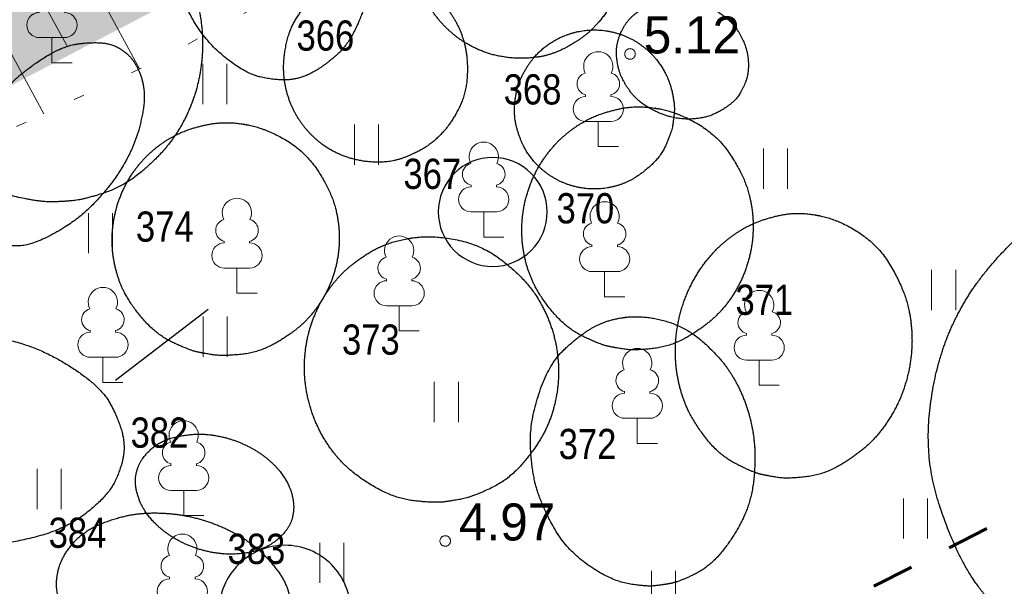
# Model space of a CAD drawing. Header units: metres. Extents: x 538891 to 1080079, y 6588829 to 13178720.
# Tile 326 of 656: x 539918 to 539937, y 6589101 to 6589112. Entities that reach past the tile are written whole.
import ezdxf

# ---------------------------------------------------------------- set-up
doc = ezdxf.new("R2010")
doc.units = ezdxf.units.M
doc.header["$LTSCALE"] = 0.4
for name, pattern in [('NOLVAALL', [3, 0.5, -2.5]), ('VW-01 Short Dashed', [2.116125, 1.058062, -1.058062]), ('VW-02 Medium Dashed', [4, 2, -2])]:
    doc.linetypes.add(name, pattern=pattern)
for name, color, linetype in [('DENDRO', 7, 'Continuous'), ('GEO', 7, 'Continuous'), ('KINO_ASENDIPLAAN', 7, 'Continuous'), ('KINO_PINNAKATTED 2', 7, 'Continuous'), ('KINO_VÄIKEEHITISED', 7, 'Continuous')]:
    doc.layers.add(name, color=color, linetype=linetype)
doc.styles.add('Arial Narrow', font='ARIALN.TTF')
doc.styles.add('HK Explorer Book', font='txt')

# ---------------------------------------------------------------- blocks, each defined once
blk = doc.blocks.new('Landscape Area-221')
at = {"linetype": 'Continuous', "lineweight": 0}
blk.add_hatch(color=254, dxfattribs=at).paths.add_polyline_path([(0, 0), (-0.273, 0.522), (-0.882, 0.668), (-131.852, -67.839), (-131.389, -68.725), (0, 0)])
blk = doc.blocks.new('LEHTP1')
at = {"color": 252, "linetype": 'Continuous', "lineweight": 9, "true_color": 0x888888}
for p, q in [((-0.48, 1.96), (-0.48, 1.9)), ((0.48, 1.96), (0.48, 1.9)), ((0.48, 0.95), (-0.48, 0.95)), ((0, 0), (0, 0.95)), ((0.76, 0), (0, 0))]:
    blk.add_line(p, q, dxfattribs=at)
for centre, radius, start, end in [((0, 3.04), 0.554, 332.5799, 207.4201), ((-0.38, 2.375), 0.425, 105.2441, 257.079), ((0.38, 2.375), 0.425, 282.921, 74.7559), ((-0.475, 1.425), 0.475, 90, 270), ((0.475, 1.425), 0.475, 270, 90)]:
    blk.add_arc(centre, radius, start, end, dxfattribs=at)
blk = doc.blocks.new('HEIN')
at = {"color": 7, "linetype": 'Continuous', "lineweight": 9}
for p, q in [((-0.455, 0.761), (-0.455, -0.761)), ((0.455, 0.761), (0.455, -0.761))]:
    blk.add_line(p, q, dxfattribs=at)

msp = doc.modelspace()

# ---------------------------------------------------------------- hatches: boundary and pattern name
at = {"layer": 'KINO_PINNAKATTED 2', "linetype": 'Continuous', "lineweight": 0, "true_color": 0xdbccc4}
h = msp.add_hatch(color=254, dxfattribs=at)
h.paths.add_polyline_path([(539967.0537, 6589211.4088), (539962.2785, 6589208.9716), (539960.1138, 6589213.2128), (539960.1574, 6589213.3473), (539960.4697, 6589214.5825), (539957.6024, 6589213.1153), (539951.9214, 6589190.9537), (539951.9214, 6589190.9537), (539948.0999, 6589176.047), (539935.7422, 6589169.7397), (539935.7422, 6589169.7397), (539931.3068, 6589167.532), (539932.6288, 6589165.0519), (539947.1922, 6589172.4705), (539943.3726, 6589157.5796), (539932.7799, 6589152.1729), (539934.035, 6589149.7139), (539942.3482, 6589153.957), (539934.5152, 6589123.4149), (539912.8264, 6589112.0702), (539902.6168, 6589132.0734), (539901.5693, 6589131.5387), (539911.7845, 6589111.5252), (539898.8503, 6589104.7597), (539879.4769, 6589142.717), (539891.922, 6589149.0906), (539891.1946, 6589148.7193), (539890.5899, 6589149.9039), (539891.7748, 6589150.5087), (539892.3792, 6589149.3247), (539892.4679, 6589149.3701), (539900.9646, 6589132.7233), (539902.0122, 6589133.258), (539902.3164, 6589132.662), (539901.9667, 6589133.3471), (539932.6722, 6589149.0192), (539928.1215, 6589157.9349), (539933.2164, 6589160.5354), (539929.3159, 6589168.1774), (539930.6785, 6589168.8729), (539933.7737, 6589170.4527), (539926.6682, 6589184.3741), (539923.5728, 6589182.7942), (539928.7283, 6589172.6939), (539930.0284, 6589170.1466), (539925.2524, 6589167.7089), (539925.2978, 6589167.6198), (539920.4324, 6589165.1365), (539920.4324, 6589165.1365), (539917.2482, 6589163.5113), (539916.6628, 6589164.6579), (539910.3833, 6589161.4528), (539910.9686, 6589160.3061), (539904.5105, 6589157.0099), (539903.9258, 6589158.1569), (539894.1454, 6589153.165), (539890.8302, 6589159.6604), (539887.9627, 6589158.1968), (539891.8632, 6589150.5547), (539878.8635, 6589143.9188), (539875.59, 6589150.3324), (539874.692, 6589149.874), (539858.3249, 6589181.7138), (539870.9536, 6589188.1594), (539870.3464, 6589189.3428), (539856.8347, 6589182.4464), (539846.4252, 6589202.8212), (539859.9462, 6589209.7224), (539859.2512, 6589211.084), (539845.7366, 6589204.1706), (539823.2475, 6589248.2518), (539838.1247, 6589255.8451), (539859.9649, 6589213.0517), (539861.0759, 6589213.6249), (539839.2375, 6589256.4112), (539853.9616, 6589263.9128), (539860.1934, 6589251.703), (539861.4209, 6589252.3295), (539855.9412, 6589263.0656), (539918.3983, 6589294.9445), (539917.4891, 6589296.7252), (539909.8614, 6589292.8329), (539911.2717, 6589298.5181), (539909.7981, 6589298.5207), (539908.1735, 6589291.9714), (539857.1265, 6589265.917), (539856.3685, 6589267.4022), (539809.1504, 6589243.3021), (539810.0597, 6589241.5207), (539814.0524, 6589243.5586), (539825.8172, 6589238.7979), (539856.3911, 6589178.8962), (539857.2889, 6589179.3545), (539874.2092, 6589146.4386), (539875.0979, 6589146.8972), (539897.078, 6589103.8327), (539883.238, 6589096.5935), (539884.6809, 6589093.9634), (539900.4644, 6589102.1187), (540015.6515, 6589162.4696), (540002.6107, 6589165.5585), (540005.2683, 6589160.4235), (539958.3253, 6589135.8241), (539947.6806, 6589156.6795), (539959.0325, 6589162.4735), (539960.5288, 6589163.2373), (539960.5288, 6589163.2373), (539971.4851, 6589168.8293), (539973.2657, 6589169.7382), (539973.2657, 6589169.7382), (539984.2214, 6589175.33), (539986.0026, 6589176.2391), (539986.0026, 6589176.2391), (539994.7645, 6589180.7112), (539993.5098, 6589183.1695), (539975.9966, 6589174.2307), (539970.7504, 6589184.5092), (539988.2636, 6589193.448), (539987.659, 6589194.6326), (539971.4642, 6589186.3667), (539965.6133, 6589197.83), (539964.3841, 6589197.2024), (539970.2348, 6589185.7393), (539951.0404, 6589175.9424), (539950.7342, 6589176.5425), (539954.7971, 6589192.1738), (539954.8709, 6589192.4591), (539981.7628, 6589206.1848), (539981.1581, 6589207.3694), (539974.7897, 6589204.1189), (539972.1882, 6589209.213), (539970.5972, 6589208.401), (539969.297, 6589210.9484), (539967.7049, 6589210.1357)])
h.paths.add_polyline_path([(539908.4323, 6589141.4636), (539909.778, 6589138.8272), (539914.6437, 6589141.3106), (539913.2977, 6589143.9469)])
h.paths.add_polyline_path([(539968.1067, 6589205.6366), (539966.1583, 6589209.455), (539962.8831, 6589207.787), (539963.5332, 6589206.5133), (539960.349, 6589204.8881), (539963.6449, 6589198.4306), (539966.9182, 6589200.1013), (539973.2866, 6589203.3517), (539971.2909, 6589207.2619)])
h.paths.add_polyline_path([(539924.9602, 6589164.3488), (539921.6869, 6589162.6781), (539923.0325, 6589160.0417), (539926.3058, 6589161.7123)])
h.paths.add_polyline_path([(539901.8161, 6589134.7634), (539906.6828, 6589137.2474), (539904.037, 6589142.4312), (539899.1702, 6589139.9472)])
h.paths.add_polyline_path([(539974.8125, 6589173.6264), (539969.5659, 6589183.9046), (539951.6451, 6589174.7578), (539956.8912, 6589164.4793)])
h.paths.add_polyline_path([(539946.7091, 6589161.0569), (539946.6885, 6589160.8773), (539947.3386, 6589159.6036), (539955.3882, 6589163.7122), (539950.7933, 6589172.7176), (539949.6034, 6589172.1103), (539949.5452, 6589171.9683)])
h.paths.add_polyline_path([(539917.2687, 6589155.6066), (539918.6143, 6589152.9702), (539925.0718, 6589156.2661), (539923.7262, 6589158.9025)])
h.paths.add_polyline_path([(539905.1819, 6589147.832), (539906.5275, 6589145.1955), (539912.985, 6589148.4915), (539911.6394, 6589151.1279)])
h.paths.add_polyline_path([(539910.2956, 6589153.5407), (539913.5689, 6589155.2114), (539912.2233, 6589157.8478), (539908.95, 6589156.1771)])
h.paths.add_polyline_path([(539815.7403, 6589244.4201), (539824.8186, 6589240.7544), (539821.4581, 6589247.3385)])
h.paths.add_polyline_path([(539953.3771, 6589140.0196), (539945.4996, 6589155.4534), (539945.3405, 6589155.3728), (539937.5517, 6589125.0032), (539956.0917, 6589134.7009)])
h.paths.add_polyline_path([(539899.4864, 6589151.3469), (539896.2131, 6589149.6762), (539897.5587, 6589147.0398), (539900.832, 6589148.7105)])
h.paths.add_polyline_path([(539920.5185, 6589149.2378), (539921.8648, 6589146.6018), (539921.8648, 6589146.6018), (539922.5149, 6589145.3281), (539928.9724, 6589148.624), (539928.2768, 6589149.9868), (539926.6843, 6589149.1739), (539926.0339, 6589150.4475), (539924.4425, 6589149.6352), (539923.1423, 6589152.1826), (539919.869, 6589150.5119), (539920.5191, 6589149.2382)])

# ---------------------------------------------------------------- linework, layer by layer
at = {"layer": 'DENDRO', "color": 250, "linetype": 'Continuous', "lineweight": 25, "true_color": 0x333333}
msp.add_line((539920.1075, 6589104.7558), (539921.8608, 6589106.1001), dxfattribs=at)
at = {"layer": 'DENDRO', "color": 25, "linetype": 'Continuous', "lineweight": 25, "true_color": 0x995f4c, "flags": 128}
for points in [[(539928.274, 6589107.9393, 0.4142136), (539927.2439, 6589108.9694, 0.4142136), (539926.2138, 6589107.9393, 0.4142136), (539927.2439, 6589106.9091, 0.4142136), (539928.274, 6589107.9393)], [(539924.5565, 6589100.3874, 0.4142136), (539923.3125, 6589101.6314, 0.4142136), (539922.0685, 6589100.3874, 0.4142136), (539923.3125, 6589099.1435, 0.4142136), (539924.5565, 6589100.3874)]]:
    msp.add_lwpolyline(points, format="xyb", close=True, dxfattribs=at)
at = {"layer": 'DENDRO', "color": 30, "linetype": 'Continuous', "lineweight": 25, "true_color": 0xff7f00}
for points, knots in [([(539922.5964, 6589116.3941), (539922.5799, 6589116.3918), (539922.5635, 6589116.3895), (539922.2559, 6589116.3421), (539921.6259, 6589115.9023), (539921.2263, 6589115.1523), (539921.0417, 6589114.5052), (539920.9751, 6589113.7475), (539921.0503, 6589112.9461), (539921.263, 6589112.1855), (539921.7551, 6589111.2119), (539922.5525, 6589110.5592), (539923.1511, 6589110.4245), (539923.617, 6589110.4569), (539924.0712, 6589110.7098), (539924.5458, 6589111.1369), (539924.8958, 6589111.9998), (539925.0256, 6589112.709), (539925.0228, 6589113.4985), (539924.8764, 6589114.29), (539924.4553, 6589115.3661), (539923.6584, 6589116.1805), (539922.9378, 6589116.4328), (539922.6293, 6589116.3986), (539922.6128, 6589116.3964), (539922.5964, 6589116.3941)], [0, 0, 0, 0.0026526, 0.0026526, 0.052387, 0.1021214, 0.1518557, 0.2015901, 0.2513245, 0.3010589, 0.3507933, 0.4005277, 0.4502621, 0.4999965, 0.5497309, 0.5994652, 0.6491996, 0.698934, 0.7486684, 0.7984028, 0.8481372, 0.8978716, 0.947606, 0.9973403, 0.9973403, 1, 1, 1]), ([(539927.3334, 6589114.8778), (539927.3153, 6589114.8741), (539927.2972, 6589114.8704), (539926.9562, 6589114.7974), (539926.4426, 6589114.4539), (539926.1208, 6589114.1089), (539925.7964, 6589113.5224), (539925.7289, 6589112.7787), (539925.8522, 6589112.181), (539926.1349, 6589111.6568), (539926.5239, 6589111.2596), (539926.9549, 6589111.0041), (539927.3764, 6589110.8737), (539927.8544, 6589110.8331), (539928.3707, 6589110.9122), (539928.8749, 6589111.1814), (539929.211, 6589111.4679), (539929.5864, 6589111.978), (539929.7538, 6589112.6833), (539929.7192, 6589113.289), (539929.5114, 6589113.8588), (539929.1675, 6589114.3237), (539928.5265, 6589114.8055), (539927.7109, 6589114.9489), (539927.3696, 6589114.8852), (539927.3515, 6589114.8815), (539927.3334, 6589114.8778)], [0, 0, 0, 0.0025098, 0.0025098, 0.0498894, 0.0972689, 0.1446484, 0.192028, 0.2394075, 0.286787, 0.3341666, 0.3815461, 0.4289256, 0.4763052, 0.5236847, 0.5710642, 0.6184438, 0.6658233, 0.7132028, 0.7605824, 0.8079619, 0.8553414, 0.902721, 0.9501005, 0.9974801, 0.9974801, 1, 1, 1]), ([(539918.7499, 6589114.1451), (539918.7264, 6589114.1437), (539918.7028, 6589114.1423), (539918.2617, 6589114.1119), (539917.3114, 6589113.7058), (539916.644, 6589112.9756), (539916.2945, 6589112.3366), (539916.0965, 6589111.5802), (539916.0929, 6589110.7718), (539916.289, 6589109.9968), (539916.8506, 6589108.9925), (539917.8886, 6589108.2934), (539918.7125, 6589108.1241), (539919.1002, 6589108.1349), (539919.4877, 6589108.1671), (539920.2918, 6589108.4283), (539920.9931, 6589109.0424), (539921.396, 6589109.6079), (539921.6767, 6589110.3117), (539921.7809, 6589111.1044), (539921.6827, 6589111.9068), (539921.2353, 6589113.01), (539920.221, 6589113.8716), (539919.2376, 6589114.1649), (539918.797, 6589114.1478), (539918.7734, 6589114.1464), (539918.7499, 6589114.1451)], [0, 0, 0, 0.0025271, 0.0025271, 0.0499051, 0.0972831, 0.1446612, 0.1920392, 0.2394172, 0.2867953, 0.3341733, 0.3815514, 0.4289294, 0.4763074, 0.5236855, 0.5710635, 0.6184416, 0.6658196, 0.7131976, 0.7605757, 0.8079537, 0.8553318, 0.9027098, 0.9500878, 0.9974659, 0.9974659, 1, 1, 1]), ([(539924.8614, 6589112.4553), (539924.8453, 6589112.4538), (539924.8293, 6589112.4523), (539924.5268, 6589112.4217), (539924.0487, 6589112.1717), (539923.7369, 6589111.9018), (539923.3998, 6589111.4213), (539923.2704, 6589110.7786), (539923.3203, 6589110.2448), (539923.5154, 6589109.7596), (539923.8147, 6589109.3751), (539924.1641, 6589109.11), (539924.517, 6589108.9553), (539924.9275, 6589108.8734), (539925.3827, 6589108.8922), (539925.8454, 6589109.0783), (539926.1641, 6589109.2957), (539926.4587, 6589109.6211), (539926.742, 6589110.1691), (539926.7782, 6589110.8362), (539926.6524, 6589111.3539), (539926.3986, 6589111.7933), (539926.0676, 6589112.1184), (539925.7117, 6589112.3259), (539925.1955, 6589112.4806), (539924.8935, 6589112.4582), (539924.8774, 6589112.4568), (539924.8614, 6589112.4553)], [0, 0, 0, 0.0023963, 0.0023963, 0.0476326, 0.0928688, 0.1381051, 0.1833413, 0.2285776, 0.2738139, 0.3190501, 0.3642864, 0.4095227, 0.4547589, 0.4999952, 0.5452314, 0.5904677, 0.635704, 0.6809402, 0.7261765, 0.7714127, 0.816649, 0.8618853, 0.9071215, 0.9523578, 0.997594, 0.997594, 1, 1, 1]), ([(539927.6666, 6589110.0489), (539927.665, 6589110.0345), (539927.6633, 6589110.0201), (539927.6343, 6589109.7477), (539927.7711, 6589109.2784), (539927.958, 6589108.9554), (539928.254, 6589108.6604), (539928.6515, 6589108.4454), (539929.112, 6589108.3569), (539929.5718, 6589108.412), (539929.9708, 6589108.589), (539930.423, 6589108.9799), (539930.6313, 6589109.4718), (539930.6658, 6589109.7084), (539930.6869, 6589109.9474), (539930.6173, 6589110.3198), (539930.4796, 6589110.6411), (539930.2391, 6589110.9561), (539929.8898, 6589111.2177), (539929.4537, 6589111.374), (539928.9851, 6589111.3903), (539928.5494, 6589111.2695), (539928.1955, 6589111.0482), (539927.9414, 6589110.7755), (539927.7055, 6589110.348), (539927.6699, 6589110.0776), (539927.6682, 6589110.0632), (539927.6666, 6589110.0489)], [0, 0, 0, 0.0023895, 0.0023895, 0.0476263, 0.0928631, 0.1380999, 0.1833367, 0.2285736, 0.2738104, 0.3190472, 0.364284, 0.4095209, 0.4547577, 0.4999945, 0.5452313, 0.5904682, 0.635705, 0.6809418, 0.7261786, 0.7714155, 0.8166523, 0.8618891, 0.9071259, 0.9523627, 0.9975996, 0.9975996, 1, 1, 1]), ([(539930.3645, 6589109.8953), (539930.3453, 6589109.8985), (539930.326, 6589109.9018), (539929.9633, 6589109.9598), (539929.3304, 6589109.8227), (539928.8816, 6589109.6133), (539928.4442, 6589109.2639), (539928.0758, 6589108.77), (539927.8378, 6589108.1609), (539927.7726, 6589107.502), (539927.8825, 6589106.8733), (539928.1314, 6589106.3391), (539928.643, 6589105.7314), (539929.2819, 6589105.4262), (539929.597, 6589105.3626), (539929.9162, 6589105.3168), (539930.6251, 6589105.3911), (539931.3035, 6589105.8022), (539931.7144, 6589106.2254), (539932.0247, 6589106.783), (539932.1793, 6589107.4267), (539932.1546, 6589108.0802), (539931.9688, 6589108.6677), (539931.5066, 6589109.3753), (539930.7626, 6589109.8207), (539930.403, 6589109.8887), (539930.3837, 6589109.892), (539930.3645, 6589109.8953)], [0, 0, 0, 0.0024024, 0.0024024, 0.0476381, 0.0928739, 0.1381097, 0.1833454, 0.2285812, 0.2738169, 0.3190527, 0.3642885, 0.4095242, 0.45476, 0.4999957, 0.5452315, 0.5904673, 0.635703, 0.6809388, 0.7261745, 0.7714103, 0.8166461, 0.8618818, 0.9071176, 0.9523533, 0.9975891, 0.9975891, 1, 1, 1]), ([(539922.5719, 6589109.5933), (539922.553, 6589109.5966), (539922.5341, 6589109.5999), (539922.1781, 6589109.6589), (539921.5565, 6589109.5334), (539921.1156, 6589109.337), (539920.6858, 6589109.0063), (539920.3236, 6589108.5366), (539920.0893, 6589107.9551), (539920.0246, 6589107.3243), (539920.1319, 6589106.7209), (539920.3758, 6589106.2067), (539920.8775, 6589105.6196), (539921.5045, 6589105.3212), (539921.8138, 6589105.2573), (539922.1272, 6589105.2104), (539922.8233, 6589105.275), (539923.4898, 6589105.6625), (539923.8937, 6589106.0642), (539924.1989, 6589106.5955), (539924.3514, 6589107.2109), (539924.3277, 6589107.8372), (539924.1459, 6589108.402), (539923.6928, 6589109.0843), (539922.9627, 6589109.5181), (539922.6097, 6589109.5867), (539922.5908, 6589109.59), (539922.5719, 6589109.5933)], [0, 0, 0, 0.0024024, 0.0024024, 0.0476382, 0.0928739, 0.1381097, 0.1833454, 0.2285812, 0.2738169, 0.3190527, 0.3642885, 0.4095242, 0.45476, 0.4999957, 0.5452315, 0.5904672, 0.635703, 0.6809388, 0.7261745, 0.7714103, 0.816646, 0.8618818, 0.9071176, 0.9523533, 0.9975891, 0.9975891, 1, 1, 1]), ([(539935.9828, 6589105.8889), (539935.9647, 6589105.8513), (539935.9466, 6589105.8136), (539935.6143, 6589105.1037), (539935.4073, 6589103.291), (539935.9265, 6589101.6476), (539936.5815, 6589100.5735), (539938.0629, 6589099.1419), (539940.0714, 6589098.6179), (539942.0522, 6589098.6537), (539943.9849, 6589099.6828), (539944.9433, 6589100.8206), (539945.4993, 6589101.8571), (539945.841, 6589103.5246), (539945.5243, 6589105.124), (539944.7657, 6589106.8096), (539943.1191, 6589108.0624), (539941.8366, 6589108.5778), (539939.8058, 6589108.8015), (539937.6507, 6589107.9444), (539936.3707, 6589106.6623), (539936.019, 6589105.9643), (539936.0009, 6589105.9266), (539935.9828, 6589105.8889)], [0, 0, 0, 0.0029458, 0.0029458, 0.0581735, 0.1134013, 0.1686291, 0.2238569, 0.2790847, 0.3343125, 0.3895403, 0.4447681, 0.4999959, 0.5552237, 0.6104514, 0.6656792, 0.720907, 0.7761348, 0.8313626, 0.8865904, 0.9418182, 0.997046, 0.997046, 1, 1, 1]), ([(539914.167, 6589103.9119), (539914.1656, 6589103.8958), (539914.1642, 6589103.8798), (539914.1421, 6589103.5793), (539914.4108, 6589102.8933), (539915.0112, 6589102.3478), (539915.7096, 6589101.9348), (539916.6382, 6589101.6863), (539917.4305, 6589101.6154), (539918.1952, 6589101.6782), (539919.2034, 6589101.9573), (539919.9711, 6589102.572), (539920.2237, 6589103.1053), (539920.2941, 6589103.5525), (539920.1587, 6589104.0341), (539919.8695, 6589104.572), (539919.1542, 6589105.1003), (539918.364, 6589105.4716), (539917.3913, 6589105.6439), (539916.6031, 6589105.6471), (539915.5075, 6589105.4495), (539914.5914, 6589104.8651), (539914.2051, 6589104.2424), (539914.1699, 6589103.9439), (539914.1685, 6589103.9279), (539914.167, 6589103.9119)], [0, 0, 0, 0.0026574, 0.0026574, 0.0523914, 0.1021253, 0.1518593, 0.2015932, 0.2513271, 0.3010611, 0.350795, 0.400529, 0.4502629, 0.4999969, 0.5497308, 0.5994647, 0.6491987, 0.6989326, 0.7486666, 0.7984005, 0.8481344, 0.8978684, 0.9476023, 0.9973363, 0.9973363, 1, 1, 1]), ([(539920.5273, 6589103.0857), (539920.524, 6589103.0758), (539920.5207, 6589103.066), (539920.4601, 6589102.8784), (539920.5397, 6589102.5099), (539920.6857, 6589102.2338), (539920.9424, 6589101.9512), (539921.3084, 6589101.701), (539921.7512, 6589101.526), (539922.2103, 6589101.4537), (539922.6237, 6589101.4833), (539922.9531, 6589101.5901), (539923.1888, 6589101.7415), (539923.4085, 6589101.9922), (539923.4881, 6589102.2797), (539923.4633, 6589102.5628), (539923.3655, 6589102.8257), (539923.1658, 6589103.1092), (539922.8522, 6589103.3811), (539922.4417, 6589103.5986), (539921.9825, 6589103.7239), (539921.5395, 6589103.7434), (539920.9774, 6589103.6247), (539920.6007, 6589103.2899), (539920.5339, 6589103.1055), (539920.5306, 6589103.0956), (539920.5273, 6589103.0857)], [0, 0, 0, 0.0025026, 0.0025026, 0.0498828, 0.097263, 0.1446431, 0.1920233, 0.2394035, 0.2867837, 0.3341638, 0.381544, 0.4289242, 0.4763043, 0.5236845, 0.5710647, 0.6184449, 0.665825, 0.7132052, 0.7605854, 0.8079656, 0.8553457, 0.9027259, 0.9501061, 0.9974862, 0.9974862, 1, 1, 1]), ([(539919.0229, 6589101.1469), (539919.0198, 6589101.1334), (539919.0168, 6589101.1199), (539918.9625, 6589100.8649), (539919.0976, 6589100.3971), (539919.4019, 6589099.8696), (539920.1187, 6589099.3942), (539920.7067, 6589099.1645), (539921.3421, 6589099.0542), (539921.9476, 6589099.0726), (539922.7201, 6589099.2754), (539923.2549, 6589099.7585), (539923.3872, 6589100.1038), (539923.439, 6589100.3832), (539923.364, 6589100.8998), (539922.9646, 6589101.4268), (539922.5547, 6589101.7627), (539922.0158, 6589102.0394), (539921.3944, 6589102.2126), (539920.7646, 6589102.2578), (539920.199, 6589102.181), (539919.519, 6589101.9172), (539919.093, 6589101.4257), (539919.029, 6589101.1739), (539919.026, 6589101.1604), (539919.0229, 6589101.1469)], [0, 0, 0, 0.0026413, 0.0026413, 0.0523767, 0.1021121, 0.1518475, 0.2015829, 0.2513184, 0.3010538, 0.3507892, 0.4005246, 0.4502601, 0.4999955, 0.5497309, 0.5994663, 0.6492018, 0.6989372, 0.7486726, 0.798408, 0.8481434, 0.8978789, 0.9476143, 0.9973497, 0.9973497, 1, 1, 1])]:
    msp.add_open_spline(points, degree=2, knots=knots, dxfattribs=at)
at = {"layer": 'DENDRO', "color": 25, "linetype": 'Continuous', "lineweight": 25, "true_color": 0x995f4c}
for points, knots in [([(539929.655, 6589111.3028), (539929.6508, 6589111.2925), (539929.6467, 6589111.2821), (539929.5694, 6589111.0854), (539929.6018, 6589110.6969), (539929.7079, 6589110.4079), (539929.9717, 6589110.0407), (539930.4135, 6589109.7849), (539930.8089, 6589109.689), (539931.1866, 6589109.7059), (539931.5017, 6589109.8114), (539931.85, 6589110.055), (539931.9957, 6589110.3177), (539932.074, 6589110.5332), (539932.083, 6589110.8318), (539932.0211, 6589111.1083), (539931.8257, 6589111.4813), (539931.436, 6589111.7882), (539931.0544, 6589111.9407), (539930.6607, 6589111.9787), (539930.3104, 6589111.9132), (539930.0347, 6589111.7773), (539929.7453, 6589111.517), (539929.6632, 6589111.3235), (539929.6591, 6589111.3131), (539929.655, 6589111.3028)], [0, 0, 0, 0.0026186, 0.0026186, 0.0523561, 0.1020935, 0.151831, 0.2015684, 0.2513059, 0.3010433, 0.3507808, 0.4005183, 0.4502557, 0.4999932, 0.5497306, 0.5994681, 0.6492055, 0.698943, 0.7486804, 0.7984179, 0.8481554, 0.8978928, 0.9476303, 0.9973677, 0.9973677, 1, 1, 1]), ([(539920.3, 6589110.9531), (539920.2903, 6589110.9609), (539920.2806, 6589110.9687), (539920.0958, 6589111.1138), (539919.6359, 6589111.1579), (539919.0414, 6589111.0612), (539918.1738, 6589110.4555), (539917.649, 6589109.8054), (539917.3482, 6589109.2483), (539917.1156, 6589108.4556), (539917.2068, 6589107.9364), (539917.3565, 6589107.6257), (539917.6099, 6589107.3827), (539918.0091, 6589107.2891), (539918.5389, 6589107.3045), (539919.389, 6589107.7776), (539919.9631, 6589108.3694), (539920.3275, 6589108.9167), (539920.5593, 6589109.4654), (539920.6924, 6589110.2006), (539920.4971, 6589110.7852), (539920.3194, 6589110.9375), (539920.3097, 6589110.9453), (539920.3, 6589110.9531)], [0, 0, 0, 0.0029255, 0.0029255, 0.0581554, 0.1133853, 0.1686152, 0.2238451, 0.2790749, 0.3343048, 0.3895347, 0.4447646, 0.4999944, 0.5552243, 0.6104542, 0.6656841, 0.720914, 0.7761438, 0.8313737, 0.8866036, 0.9418335, 0.9970633, 0.9970633, 1, 1, 1])]:
    msp.add_open_spline(points, degree=2, knots=knots, dxfattribs=at)
at = {"layer": 'DENDRO', "color": 82, "linetype": 'Continuous', "lineweight": 25, "true_color": 0x33cc00}
for points, knots in [([(539933.3947, 6589107.874), (539933.3751, 6589107.8776), (539933.3555, 6589107.8813), (539932.9866, 6589107.9463), (539932.3357, 6589107.8), (539931.8709, 6589107.5742), (539931.4136, 6589107.1956), (539931.0224, 6589106.6594), (539930.7611, 6589105.9969), (539930.6748, 6589105.2794), (539930.7685, 6589104.594), (539931.007, 6589104.0108), (539931.5117, 6589103.3462), (539932.1555, 6589103.0106), (539932.4756, 6589102.9397), (539932.8004, 6589102.8882), (539933.527, 6589102.9657), (539934.2325, 6589103.4102), (539934.665, 6589103.8693), (539934.9987, 6589104.4752), (539935.1758, 6589105.1757), (539935.1699, 6589105.8877), (539934.9976, 6589106.5287), (539934.5463, 6589107.3019), (539933.7993, 6589107.7908), (539933.4338, 6589107.8667), (539933.4142, 6589107.8704), (539933.3947, 6589107.874)], [0, 0, 0, 0.0024024, 0.0024024, 0.0476381, 0.0928739, 0.1381097, 0.1833454, 0.2285812, 0.2738169, 0.3190527, 0.3642885, 0.4095242, 0.45476, 0.4999958, 0.5452315, 0.5904673, 0.6357031, 0.6809388, 0.7261746, 0.7714103, 0.8166461, 0.8618819, 0.9071176, 0.9523534, 0.9975892, 0.9975892, 1, 1, 1]), ([(539925.6644, 6589107.4395), (539925.6433, 6589107.4359), (539925.6222, 6589107.4323), (539925.225, 6589107.3612), (539924.6179, 6589106.9908), (539924.228, 6589106.6123), (539923.9006, 6589106.0932), (539923.6969, 6589105.4496), (539923.6702, 6589104.7341), (539923.8406, 6589104.0296), (539924.1818, 6589103.4197), (539924.6331, 6589102.9575), (539925.3833, 6589102.5144), (539926.1563, 6589102.4299), (539926.5062, 6589102.478), (539926.8539, 6589102.546), (539927.5624, 6589102.879), (539928.1176, 6589103.549), (539928.3908, 6589104.1348), (539928.5113, 6589104.8231), (539928.439, 6589105.5443), (539928.1772, 6589106.2106), (539927.7722, 6589106.7506), (539927.0371, 6589107.3148), (539926.1043, 6589107.5063), (539925.7067, 6589107.4467), (539925.6856, 6589107.4431), (539925.6644, 6589107.4395)], [0, 0, 0, 0.0024024, 0.0024024, 0.0476381, 0.0928739, 0.1381097, 0.1833454, 0.2285812, 0.2738169, 0.3190527, 0.3642885, 0.4095242, 0.45476, 0.4999957, 0.5452315, 0.5904673, 0.635703, 0.6809388, 0.7261745, 0.7714103, 0.816646, 0.8618818, 0.9071176, 0.9523533, 0.9975891, 0.9975891, 1, 1, 1]), ([(539929.72, 6589105.9414), (539929.7019, 6589105.9388), (539929.6839, 6589105.9362), (539929.3454, 6589105.884), (539928.8271, 6589105.5612), (539928.3056, 6589105.054), (539927.9453, 6589103.9941), (539927.9677, 6589103.1094), (539928.1474, 6589102.4267), (539928.6324, 6589101.5421), (539929.4901, 6589100.9562), (539930.144, 6589100.8483), (539930.4423, 6589100.8802), (539930.739, 6589100.9312), (539931.3415, 6589101.2157), (539931.8267, 6589101.8189), (539932.1464, 6589102.4978), (539932.2244, 6589103.3585), (539932.1236, 6589104.063), (539931.8724, 6589104.7052), (539931.5133, 6589105.2247), (539930.8833, 6589105.7744), (539930.095, 6589105.9873), (539929.7561, 6589105.9465), (539929.738, 6589105.944), (539929.72, 6589105.9414)], [0, 0, 0, 0.0026473, 0.0026473, 0.0523822, 0.102117, 0.1518519, 0.2015867, 0.2513216, 0.3010565, 0.3507913, 0.4005262, 0.450261, 0.4999959, 0.5497308, 0.5994656, 0.6492005, 0.6989353, 0.7486702, 0.798405, 0.8481399, 0.8978748, 0.9476096, 0.9973445, 0.9973445, 1, 1, 1])]:
    msp.add_open_spline(points, degree=2, knots=knots, dxfattribs=at)
at = {"layer": 'GEO', "color": 8, "linetype": 'Continuous', "lineweight": 9, "true_color": 0x7d7d7d}
for p, q in [((539919.5931, 6589112.437), (539920.5646, 6589110.6461)), ((539918.7141, 6589111.9602), (539919.1858, 6589111.0906)), ((539917.8351, 6589111.4834), (539918.7504, 6589109.7959))]:
    msp.add_line(p, q, dxfattribs=at)
at = {"layer": 'GEO', "color": 8, "linetype": 'NOLVAALL', "lineweight": 9, "true_color": 0x7d7d7d, "flags": 128}
msp.add_lwpolyline([(539991.008, 6589149.1771), (539986.286, 6589145.254), (539981.726, 6589142.764), (539973.496, 6589138.37), (539964.701, 6589133.545), (539955.972, 6589128.815), (539948.704, 6589125.45), (539933.763, 6589117.636), (539928.739, 6589115.096), (539920.987, 6589110.844), (539912.56, 6589106.895), (539909.322, 6589105.088), (539902.613, 6589102.535)], dxfattribs=at)
at = {"layer": 'GEO', "color": 8, "linetype": 'Continuous', "lineweight": 9, "true_color": 0x7d7d7d, "flags": 128}
for points in [[(539929.94, 6589110.929), (539929.9395, 6589110.9192), (539929.9381, 6589110.9095), (539929.9357, 6589110.9), (539929.9324, 6589110.8907), (539929.9282, 6589110.8819), (539929.9231, 6589110.8734), (539929.9173, 6589110.8656), (539929.9107, 6589110.8583), (539929.9034, 6589110.8517), (539929.8956, 6589110.8459), (539929.8871, 6589110.8408), (539929.8783, 6589110.8366), (539929.869, 6589110.8333), (539929.8595, 6589110.8309), (539929.8498, 6589110.8295), (539929.84, 6589110.829), (539929.8302, 6589110.8295), (539929.8205, 6589110.8309), (539929.811, 6589110.8333), (539929.8017, 6589110.8366), (539929.7929, 6589110.8408), (539929.7844, 6589110.8459), (539929.7766, 6589110.8517), (539929.7693, 6589110.8583), (539929.7627, 6589110.8656), (539929.7569, 6589110.8734), (539929.7518, 6589110.8819), (539929.7476, 6589110.8907), (539929.7443, 6589110.9), (539929.7419, 6589110.9095), (539929.7405, 6589110.9192), (539929.74, 6589110.929), (539929.7405, 6589110.9388), (539929.7419, 6589110.9485), (539929.7443, 6589110.958), (539929.7476, 6589110.9673), (539929.7518, 6589110.9761), (539929.7569, 6589110.9846), (539929.7627, 6589110.9924), (539929.7693, 6589110.9997), (539929.7766, 6589111.0063), (539929.7844, 6589111.0121), (539929.7929, 6589111.0172), (539929.8017, 6589111.0214), (539929.811, 6589111.0247), (539929.8205, 6589111.0271), (539929.8302, 6589111.0285), (539929.84, 6589111.029), (539929.8498, 6589111.0285), (539929.8595, 6589111.0271), (539929.869, 6589111.0247), (539929.8783, 6589111.0214), (539929.8871, 6589111.0172), (539929.8956, 6589111.0121), (539929.9034, 6589111.0063), (539929.9107, 6589110.9997), (539929.9173, 6589110.9924), (539929.9231, 6589110.9846), (539929.9282, 6589110.9761), (539929.9324, 6589110.9673), (539929.9357, 6589110.958), (539929.9381, 6589110.9485), (539929.9395, 6589110.9388)], [(539926.445, 6589101.713), (539926.4445, 6589101.7032), (539926.4431, 6589101.6935), (539926.4407, 6589101.684), (539926.4374, 6589101.6747), (539926.4332, 6589101.6659), (539926.4281, 6589101.6574), (539926.4223, 6589101.6496), (539926.4157, 6589101.6423), (539926.4084, 6589101.6357), (539926.4006, 6589101.6299), (539926.3921, 6589101.6248), (539926.3833, 6589101.6206), (539926.374, 6589101.6173), (539926.3645, 6589101.6149), (539926.3548, 6589101.6135), (539926.345, 6589101.613), (539926.3352, 6589101.6135), (539926.3255, 6589101.6149), (539926.316, 6589101.6173), (539926.3067, 6589101.6206), (539926.2979, 6589101.6248), (539926.2894, 6589101.6299), (539926.2816, 6589101.6357), (539926.2743, 6589101.6423), (539926.2677, 6589101.6496), (539926.2619, 6589101.6574), (539926.2568, 6589101.6659), (539926.2526, 6589101.6747), (539926.2493, 6589101.684), (539926.2469, 6589101.6935), (539926.2455, 6589101.7032), (539926.245, 6589101.713), (539926.2455, 6589101.7228), (539926.2469, 6589101.7325), (539926.2493, 6589101.742), (539926.2526, 6589101.7513), (539926.2568, 6589101.7601), (539926.2619, 6589101.7686), (539926.2677, 6589101.7764), (539926.2743, 6589101.7837), (539926.2816, 6589101.7903), (539926.2894, 6589101.7961), (539926.2979, 6589101.8012), (539926.3067, 6589101.8054), (539926.316, 6589101.8087), (539926.3255, 6589101.8111), (539926.3352, 6589101.8125), (539926.345, 6589101.813), (539926.3548, 6589101.8125), (539926.3645, 6589101.8111), (539926.374, 6589101.8087), (539926.3833, 6589101.8054), (539926.3921, 6589101.8012), (539926.4006, 6589101.7961), (539926.4084, 6589101.7903), (539926.4157, 6589101.7837), (539926.4223, 6589101.7764), (539926.4281, 6589101.7686), (539926.4332, 6589101.7601), (539926.4374, 6589101.7513), (539926.4407, 6589101.742), (539926.4431, 6589101.7325), (539926.4445, 6589101.7228)]]:
    msp.add_lwpolyline(points, close=True, dxfattribs=at)
at = {"layer": 'KINO_ASENDIPLAAN', "color": 140, "linetype": 'VW-02 Medium Dashed', "lineweight": 70, "true_color": 0x00bfff, "flags": 128}
msp.add_lwpolyline([(539941.0048, 6589300.3454), (539940.5217, 6589296.9546), (539974.3604, 6589288.4827), (539975.01, 6589291.078), (540000.3128, 6589286.6251), (540002.9731, 6589249.9773), (539993.0762, 6589225.0232), (540063.9301, 6589088.0629), (540060.1052, 6589086.0133), (540027.1158, 6589148.1533), (539896.3148, 6589081.3922), (539881.52, 6589108.74), (539807.2305, 6589245.4858), (539909.52, 6589298.37), (539917.166, 6589297.2556), (539927.194, 6589303.7472)], close=True, dxfattribs=at)
at = {"layer": 'KINO_VÄIKEEHITISED', "color": 7, "linetype": 'VW-01 Short Dashed', "lineweight": 18}
msp.add_line((540015.6283, 6589162.4578), (539884.6812, 6589093.9627), dxfattribs=at)

# ---------------------------------------------------------------- block references
at = {"layer": 'GEO', "color": 8, "true_color": 0x7d7d7d, "xscale": 0.5, "yscale": 0.5, "zscale": 0.5}
for name, p in [('LEHTP1', (539918.906, 6589110.763)), ('LEHTP1', (539929.24, 6589109.175)), ('HEIN', (539921.9864, 6589110.3609)), ('HEIN', (539924.8568, 6589109.2138)), ('LEHTP1', (539927.073, 6589107.465)), ('HEIN', (539932.5921, 6589108.7569)), ('LEHTP1', (539922.406, 6589106.402)), ('LEHTP1', (539929.36, 6589106.335)), ('HEIN', (539919.8226, 6589107.5371)), ('LEHTP1', (539925.4732, 6589105.6882)), ('HEIN', (539935.7716, 6589106.4626)), ('LEHTP1', (539919.8704, 6589104.7141)), ('LEHTP1', (539932.283, 6589104.659)), ('HEIN', (539921.994, 6589105.5801)), ('LEHTP1', (539929.977, 6589103.56)), ('HEIN', (539926.3657, 6589104.3447)), ('LEHTP1', (539921.398, 6589102.193)), ('HEIN', (539918.8523, 6589102.6967)), ('HEIN', (539935.2417, 6589102.1386)), ('LEHTP1', (539921.373, 6589100.047)), ('HEIN', (539924.2019, 6589101.3003)), ('HEIN', (539930.4725, 6589100.7709))]:
    msp.add_blockref(name, p, dxfattribs=at)
at = {"layer": 'KINO_PINNAKATTED 2', "color": 7}
msp.add_blockref('Landscape Area-221', (540016.5334, 6589161.8018), dxfattribs=at)

# ---------------------------------------------------------------- texts
at = {"layer": 'DENDRO', "color": 250, "true_color": 0x333333, "char_height": 0.57083, "attachment_point": 1, "line_spacing_factor": 2.63829, "style": 'Arial Narrow'}
for s, insert in [('366', (539923.5329, 6589111.5628)), ('367', (539925.5551, 6589108.9465)), ('371', (539931.8343, 6589106.5634)), ('373', (539924.393, 6589105.8098)), ('382', (539920.3945, 6589104.0496)), ('372', (539928.4909, 6589103.8341)), ('384', (539918.845, 6589102.1554))]:
    msp.add_mtext(s, dxfattribs=dict(at, insert=insert))
for s, insert, width in [('368', (539927.4514, 6589110.5443), 1.488263), ('370', (539928.4501, 6589108.2947), 2.772656), ('374', (539920.4949, 6589107.9483), 2.079491), ('383', (539922.2293, 6589101.8499), 3.628917)]:
    msp.add_mtext(s, dxfattribs=dict(at, insert=insert, width=width))
at = {"layer": 'GEO', "color": 8, "true_color": 0x7d7d7d, "char_height": 0.7, "attachment_point": 7, "line_spacing_factor": 0.25, "style": 'HK Explorer Book'}
for s, insert in [(' 5.12', (539929.84, 6589110.929)), (' 4.97', (539926.345, 6589101.713))]:
    msp.add_mtext(s, dxfattribs=dict(at, insert=insert))

doc.saveas('drawing.dxf')
